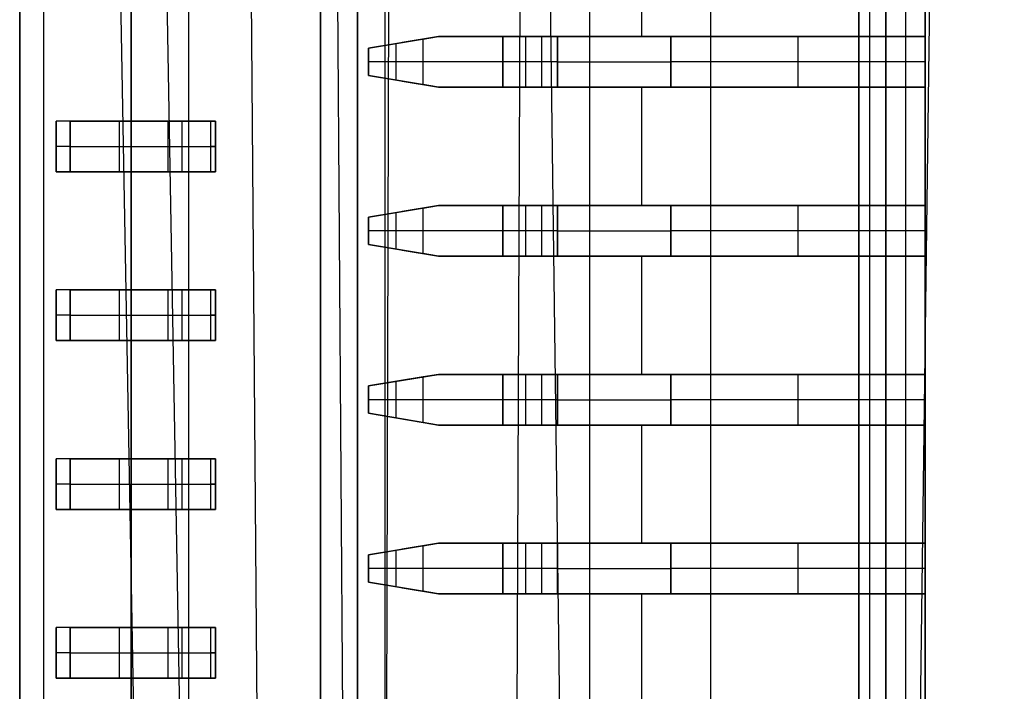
# Model space of a CAD drawing. Extents: x -64 to 57, y 4 to 161.
# Tile 257 of 342: x 7.84 to 10.76, y 135.23 to 137.22. Entities that reach past the tile are written whole.
import ezdxf

# ---------------------------------------------------------------- set-up
doc = ezdxf.new("R2010")
doc.units = 0
doc.layers.add('DEFAULT', color=7, linetype='CONTINUOUS')

msp = doc.modelspace()

# ---------------------------------------------------------------- linework, layer by layer
at = {"layer": 'DEFAULT', "color": 254}
for p, q in [((7.9693, 154.4068, 54.2017), (8.388, 131.0455, 54.1046)), ((8.5759, 131.0475, 45.715), (8.3945, 154.4089, 45.475)), ((8.8271, 131.0454, 54.3913), (8.6606, 154.4067, 54.6531)), ((8.9159, 131.0475, 45.4628), (8.9837, 154.409, 45.038)), ((9.5319, 128.0857, 50.1519), (9.1882, 154.4078, 50.1577)), ((9.394, 154.4065, 55.1319), (9.295, 131.0453, 54.6968)), ((8.2521, 131.0474, 45.9551), (7.841, 154.0867, 45.8907)), ((10.4141, 128.0856, 50.3942), (10.7553, 154.0856, 50.4012)), ((9.886, 150.7919, 37.6366), (9.886, 128.8919, 37.6366)), ((10.356, 150.7919, 41.6166), (10.356, 128.8919, 41.6166)), ((7.841, 150.4169, 41.6166), (7.841, 134.2669, 41.6166)), ((7.841, 150.4169, 41.6166), (7.841, 134.2669, 41.6166)), ((7.911, 150.3169, 39.9666), (7.911, 134.2669, 39.9666)), ((7.841, 129.6158, 41.4747), (7.841, 150.068, 41.4747)), ((7.841, 149.9661, 41.3329), (7.841, 133.7169, 41.3329)), ((7.841, 133.7169, 41.3329), (7.841, 149.9661, 41.3329)), ((8.341, 149.9169, 41.0997), (8.341, 134.266, 41.0997)), ((8.731, 134.2669, 39.9666), (8.731, 149.9169, 39.9666)), ((8.731, 149.9169, 39.9666), (8.731, 134.2669, 39.9666)), ((8.841, 149.9169, 40.8666), (8.841, 134.2669, 40.8666)), ((8.841, 134.2669, 40.8666), (8.841, 149.9169, 40.8666)), ((9.5278, 149.9169, 39.6766), (9.5278, 134.2669, 39.6766)), ((10.3246, 134.2669, 39.3866), (10.3246, 149.9169, 39.3866)), ((10.3246, 149.9169, 39.3866), (10.3246, 134.2669, 39.3866)), ((10.521, 149.9169, 40.1266), (10.521, 134.2669, 40.1266)), ((10.4046, 134.2669, 39.3866), (10.4046, 149.4569, 39.3866)), ((10.4046, 149.4569, 39.3866), (10.4046, 134.2669, 39.3866)), ((10.4628, 149.4569, 39.5466), (10.4628, 134.2669, 39.5466)), ((10.521, 134.2669, 39.7066), (10.521, 149.4569, 39.7066)), ((10.521, 149.4569, 39.7066), (10.521, 134.2669, 39.7066)), ((8.171, 130.5419, 37.6866), (8.171, 149.1419, 37.6866)), ((8.171, 149.1419, 37.6866), (8.171, 130.5419, 37.6866)), ((8.171, 130.5419, 37.6366), (8.171, 149.1419, 37.6366)), ((8.171, 130.5419, 37.6616), (8.171, 149.1419, 37.6616)), ((8.171, 149.1419, 37.6366), (8.171, 130.5419, 37.6366)), ((9.681, 137.5169, 40.8666), (9.681, 137.1669, 40.8666)), ((10.521, 137.5169, 40.8666), (10.521, 137.1669, 40.8666)), ((10.521, 137.1669, 40.8666), (10.521, 137.5169, 40.8666)), ((8.8737, 137.1324, 40.8666), (9.081, 137.1669, 40.8666)), ((8.8737, 137.1324, 40.8666), (9.081, 137.1669, 40.8666)), ((9.0352, 137.1593, 40.6612), (8.8737, 137.1324, 40.8666)), ((9.0352, 137.1593, 40.6612), (8.8737, 137.1324, 40.8666)), ((8.9544, 137.1458, 40.7639), (8.9544, 137.038, 40.7639)), ((9.081, 137.1669, 40.7405), (8.9728, 137.1489, 40.7405)), ((8.9774, 137.1496, 40.7347), (8.9774, 137.1496, 40.8666)), ((9.0352, 137.1593, 40.6612), (9.081, 137.1669, 40.6144)), ((9.081, 137.1669, 40.6144), (9.0352, 137.1593, 40.6612)), ((9.0352, 137.0246, 40.6612), (9.0352, 137.1593, 40.6612)), ((9.0352, 137.0246, 40.6612), (9.0352, 137.1593, 40.6612)), ((9.081, 137.1669, 40.8666), (9.081, 137.1669, 40.6144)), ((9.081, 137.1669, 40.8666), (9.081, 137.1669, 40.6144)), ((10.521, 137.1669, 40.8666), (9.081, 137.1669, 40.8666)), ((9.081, 137.1669, 40.7066), (9.4966, 137.1669, 40.7066)), ((9.081, 137.1669, 40.8666), (10.521, 137.1669, 40.8666)), ((9.271, 137.1669, 40.5466), (9.271, 137.0169, 40.5466)), ((9.271, 137.0169, 40.5466), (9.271, 137.1669, 40.5466)), ((9.271, 137.1669, 40.5466), (9.3379, 137.1669, 40.5723)), ((9.3379, 137.1669, 40.5723), (9.3379, 137.0169, 40.5723)), ((9.3379, 137.1669, 40.5723), (9.3379, 137.0169, 40.5723)), ((9.4333, 137.1669, 40.6581), (9.3379, 137.1669, 40.5723)), ((9.3379, 137.1669, 40.5723), (9.4333, 137.1669, 40.6581)), ((9.3856, 137.1669, 40.6152), (9.3856, 137.0169, 40.6152)), ((9.4333, 137.0169, 40.6581), (9.4333, 137.1669, 40.6581)), ((9.4333, 137.1669, 40.6581), (9.4333, 137.0169, 40.6581)), ((9.7679, 137.0169, 40.7866), (9.7679, 137.1669, 40.7866)), ((9.7679, 137.1669, 40.7866), (9.7679, 137.0169, 40.7866)), ((10.521, 137.1669, 40.7866), (9.7679, 137.1669, 40.7866)), ((9.7679, 137.1669, 40.7866), (10.521, 137.1669, 40.7866)), ((9.801, 137.1669, 40.7866), (9.801, 137.1669, 40.8666)), ((10.1445, 137.1669, 40.7866), (10.1445, 137.0169, 40.7866)), ((10.521, 137.1669, 40.7866), (10.521, 137.0169, 40.7866)), ((10.521, 137.1669, 40.8666), (10.521, 137.1669, 40.7866)), ((10.521, 137.0169, 40.7866), (10.521, 137.1669, 40.7866)), ((10.521, 137.1669, 40.7866), (10.521, 137.1669, 40.8666)), ((8.8737, 137.1324, 40.8666), (8.8737, 137.0515, 40.8666)), ((8.8737, 137.0515, 40.8666), (8.8737, 137.1324, 40.8666)), ((9.0352, 137.0919, 40.6612), (8.8737, 137.0919, 40.8666)), ((9.4333, 137.0919, 40.6581), (9.3379, 137.0919, 40.5723)), ((10.521, 137.0919, 40.7866), (9.7679, 137.0919, 40.7866)), ((9.081, 137.0169, 40.8666), (8.8737, 137.0515, 40.8666)), ((8.8737, 137.0515, 40.8666), (9.0352, 137.0246, 40.6612)), ((8.8737, 137.0515, 40.8666), (9.0352, 137.0246, 40.6612)), ((9.081, 137.0169, 40.8666), (8.8737, 137.0515, 40.8666)), ((8.9728, 137.035, 40.7405), (9.081, 137.0169, 40.7405)), ((8.9774, 137.0342, 40.7347), (8.9774, 137.0342, 40.8666)), ((9.081, 137.0169, 40.6144), (9.0352, 137.0246, 40.6612)), ((9.0352, 137.0246, 40.6612), (9.081, 137.0169, 40.6144)), ((10.521, 137.0169, 40.8666), (9.081, 137.0169, 40.8666)), ((9.081, 137.0169, 40.8666), (9.081, 137.0169, 40.6144)), ((9.081, 137.0169, 40.7066), (9.4966, 137.0169, 40.7066)), ((9.081, 137.0169, 40.6144), (9.081, 137.0169, 40.8666)), ((10.521, 137.0169, 40.8666), (9.081, 137.0169, 40.8666)), ((9.271, 137.0169, 40.5466), (9.3379, 137.0169, 40.5723)), ((9.3379, 137.0169, 40.5723), (9.4333, 137.0169, 40.6581)), ((9.3379, 137.0169, 40.5723), (9.4333, 137.0169, 40.6581)), ((9.681, 137.0169, 40.8666), (9.681, 136.6669, 40.8666)), ((9.7679, 137.0169, 40.7866), (10.521, 137.0169, 40.7866)), ((9.7679, 137.0169, 40.7866), (10.521, 137.0169, 40.7866)), ((9.801, 137.0169, 40.7866), (9.801, 137.0169, 40.8666)), ((10.521, 137.0169, 40.8666), (10.521, 136.6669, 40.8666)), ((10.521, 137.0169, 40.7866), (10.521, 137.0169, 40.8666)), ((10.521, 137.0169, 40.7866), (10.521, 137.0169, 40.8666)), ((10.521, 136.6669, 40.8666), (10.521, 137.0169, 40.8666)), ((8.407, 136.9169, 39.9666), (7.9493, 136.9169, 39.9666)), ((7.9493, 136.7669, 39.9666), (7.9493, 136.9169, 39.9666)), ((7.9493, 136.9169, 39.9666), (7.9493, 136.7669, 39.9666)), ((8.407, 136.9169, 39.9666), (7.9493, 136.9169, 39.9666)), ((7.9908, 136.9169, 39.9756), (8.2795, 136.9169, 40.1075)), ((7.9908, 136.7669, 39.9756), (7.9908, 136.9169, 39.9756)), ((7.9908, 136.9169, 39.9756), (8.2795, 136.9169, 40.1075)), ((7.9908, 136.9169, 39.9756), (7.9908, 136.7669, 39.9756)), ((8.1351, 136.9169, 40.0416), (8.1351, 136.7669, 40.0416)), ((8.4158, 136.9169, 40.0484), (8.1501, 136.9169, 40.0484)), ((8.1851, 136.9169, 39.9666), (8.1851, 136.9169, 40.0644)), ((8.2795, 136.9169, 40.1075), (8.2795, 136.7669, 40.1075)), ((8.2795, 136.9169, 40.1075), (8.2795, 136.7669, 40.1075)), ((8.2795, 136.9169, 40.1075), (8.421, 136.9169, 40.0166)), ((8.321, 136.9169, 40.1166), (8.321, 136.7669, 40.1166)), ((8.407, 136.7669, 39.9666), (8.407, 136.9169, 39.9666)), ((8.407, 136.7669, 39.9666), (8.407, 136.9169, 39.9666)), ((8.421, 136.7669, 40.0166), (8.421, 136.9169, 40.0166)), ((8.421, 136.9169, 40.0119), (8.421, 136.7669, 40.0119)), ((8.421, 136.9169, 40.0166), (8.421, 136.9169, 40.0119)), ((8.421, 136.7669, 40.0166), (8.421, 136.9169, 40.0166)), ((8.421, 136.9169, 40.0142), (8.421, 136.7669, 40.0142)), ((8.421, 136.9169, 40.0119), (8.421, 136.7669, 40.0119)), ((8.421, 136.9169, 40.0166), (8.421, 136.9169, 40.0119)), ((7.9908, 136.8419, 39.9756), (8.2795, 136.8419, 40.1075)), ((8.421, 136.8419, 40.0166), (8.421, 136.8419, 40.0119)), ((8.407, 136.7669, 39.9666), (7.9493, 136.7669, 39.9666)), ((7.9493, 136.7669, 39.9666), (8.407, 136.7669, 39.9666)), ((8.2795, 136.7669, 40.1075), (7.9908, 136.7669, 39.9756)), ((7.9908, 136.7669, 39.9756), (8.2795, 136.7669, 40.1075)), ((8.4158, 136.7669, 40.0484), (8.1501, 136.7669, 40.0484)), ((8.1851, 136.7669, 39.9666), (8.1851, 136.7669, 40.0644)), ((8.2795, 136.7669, 40.1075), (8.421, 136.7669, 40.0166)), ((8.421, 136.7669, 40.0119), (8.421, 136.7669, 40.0166)), ((8.421, 136.7669, 40.0166), (8.421, 136.7669, 40.0119)), ((8.8737, 136.6324, 40.8666), (9.081, 136.6669, 40.8666)), ((8.8737, 136.6324, 40.8666), (9.081, 136.6669, 40.8666)), ((9.0352, 136.6593, 40.6612), (8.8737, 136.6324, 40.8666)), ((9.0352, 136.6593, 40.6612), (8.8737, 136.6324, 40.8666)), ((9.081, 136.6669, 40.7405), (8.9728, 136.6489, 40.7405)), ((8.9774, 136.6496, 40.7347), (8.9774, 136.6496, 40.8666)), ((9.0352, 136.6593, 40.6612), (9.081, 136.6669, 40.6144)), ((9.081, 136.6669, 40.6144), (9.0352, 136.6593, 40.6612)), ((9.0352, 136.5246, 40.6612), (9.0352, 136.6593, 40.6612)), ((9.0352, 136.5246, 40.6612), (9.0352, 136.6593, 40.6612)), ((9.081, 136.6669, 40.8666), (9.081, 136.6669, 40.6144)), ((9.081, 136.6669, 40.8666), (9.081, 136.6669, 40.6144)), ((10.521, 136.6669, 40.8666), (9.081, 136.6669, 40.8666)), ((9.081, 136.6669, 40.7066), (9.4966, 136.6669, 40.7066)), ((9.081, 136.6669, 40.8666), (10.521, 136.6669, 40.8666)), ((9.271, 136.6669, 40.5466), (9.271, 136.5169, 40.5466)), ((9.271, 136.5169, 40.5466), (9.271, 136.6669, 40.5466)), ((9.3379, 136.6669, 40.5723), (9.3379, 136.5169, 40.5723)), ((9.3379, 136.6669, 40.5723), (9.3379, 136.5169, 40.5723)), ((9.4333, 136.6669, 40.6581), (9.3379, 136.6669, 40.5723)), ((9.3379, 136.6669, 40.5723), (9.4333, 136.6669, 40.6581)), ((9.3856, 136.6669, 40.6152), (9.3856, 136.5169, 40.6152)), ((9.4333, 136.5169, 40.6581), (9.4333, 136.6669, 40.6581)), ((9.4333, 136.6669, 40.6581), (9.4333, 136.5169, 40.6581)), ((9.7679, 136.5169, 40.7866), (9.7679, 136.6669, 40.7866)), ((9.7679, 136.6669, 40.7866), (9.7679, 136.5169, 40.7866)), ((10.521, 136.6669, 40.7866), (9.7679, 136.6669, 40.7866)), ((9.7679, 136.6669, 40.7866), (10.521, 136.6669, 40.7866)), ((9.801, 136.6669, 40.7866), (9.801, 136.6669, 40.8666)), ((10.1445, 136.6669, 40.7866), (10.1445, 136.5169, 40.7866)), ((10.521, 136.6669, 40.7866), (10.521, 136.5169, 40.7866)), ((10.521, 136.6669, 40.8666), (10.521, 136.6669, 40.7866)), ((10.521, 136.5169, 40.7866), (10.521, 136.6669, 40.7866)), ((10.521, 136.6669, 40.7866), (10.521, 136.6669, 40.8666)), ((8.8737, 136.6324, 40.8666), (8.8737, 136.5515, 40.8666)), ((8.8737, 136.5515, 40.8666), (8.8737, 136.6324, 40.8666)), ((8.9544, 136.6458, 40.7639), (8.9544, 136.538, 40.7639)), ((9.0352, 136.5919, 40.6612), (8.8737, 136.5919, 40.8666)), ((9.4333, 136.5919, 40.6581), (9.3379, 136.5919, 40.5723)), ((10.521, 136.5919, 40.7866), (9.7679, 136.5919, 40.7866)), ((9.081, 136.5169, 40.8666), (8.8737, 136.5515, 40.8666)), ((8.8737, 136.5515, 40.8666), (9.0352, 136.5246, 40.6612)), ((8.8737, 136.5515, 40.8666), (9.0352, 136.5246, 40.6612)), ((9.081, 136.5169, 40.8666), (8.8737, 136.5515, 40.8666)), ((8.9728, 136.535, 40.7405), (9.081, 136.5169, 40.7405)), ((8.9774, 136.5342, 40.7347), (8.9774, 136.5342, 40.8666)), ((9.081, 136.5169, 40.6144), (9.0352, 136.5246, 40.6612)), ((9.0352, 136.5246, 40.6612), (9.081, 136.5169, 40.6144)), ((10.521, 136.5169, 40.8666), (9.081, 136.5169, 40.8666)), ((9.081, 136.5169, 40.8666), (9.081, 136.5169, 40.6144)), ((9.081, 136.5169, 40.7066), (9.4966, 136.5169, 40.7066)), ((9.081, 136.5169, 40.6144), (9.081, 136.5169, 40.8666)), ((10.521, 136.5169, 40.8666), (9.081, 136.5169, 40.8666)), ((9.3379, 136.5169, 40.5723), (9.4333, 136.5169, 40.6581)), ((9.3379, 136.5169, 40.5723), (9.4333, 136.5169, 40.6581)), ((9.681, 136.5169, 40.8666), (9.681, 136.1669, 40.8666)), ((9.7679, 136.5169, 40.7866), (10.521, 136.5169, 40.7866)), ((9.7679, 136.5169, 40.7866), (10.521, 136.5169, 40.7866)), ((9.801, 136.5169, 40.7866), (9.801, 136.5169, 40.8666)), ((10.521, 136.5169, 40.8666), (10.521, 136.1669, 40.8666)), ((10.521, 136.5169, 40.7866), (10.521, 136.5169, 40.8666)), ((10.521, 136.5169, 40.7866), (10.521, 136.5169, 40.8666)), ((10.521, 136.1669, 40.8666), (10.521, 136.5169, 40.8666)), ((8.407, 136.4169, 39.9666), (7.9493, 136.4169, 39.9666)), ((7.9493, 136.2669, 39.9666), (7.9493, 136.4169, 39.9666)), ((7.9493, 136.4169, 39.9666), (7.9493, 136.2669, 39.9666)), ((8.407, 136.4169, 39.9666), (7.9493, 136.4169, 39.9666)), ((7.9908, 136.4169, 39.9756), (8.2795, 136.4169, 40.1075)), ((7.9908, 136.2669, 39.9756), (7.9908, 136.4169, 39.9756)), ((7.9908, 136.4169, 39.9756), (8.2795, 136.4169, 40.1075)), ((7.9908, 136.4169, 39.9756), (7.9908, 136.2669, 39.9756)), ((8.1351, 136.4169, 40.0416), (8.1351, 136.2669, 40.0416)), ((8.4158, 136.4169, 40.0484), (8.1501, 136.4169, 40.0484)), ((8.1851, 136.4169, 39.9666), (8.1851, 136.4169, 40.0644)), ((8.2795, 136.4169, 40.1075), (8.2795, 136.2669, 40.1075)), ((8.2795, 136.4169, 40.1075), (8.2795, 136.2669, 40.1075)), ((8.2795, 136.4169, 40.1075), (8.421, 136.4169, 40.0166)), ((8.321, 136.4169, 40.1166), (8.321, 136.2669, 40.1166)), ((8.407, 136.2669, 39.9666), (8.407, 136.4169, 39.9666)), ((8.407, 136.2669, 39.9666), (8.407, 136.4169, 39.9666)), ((8.421, 136.2669, 40.0166), (8.421, 136.4169, 40.0166)), ((8.421, 136.4169, 40.0119), (8.421, 136.2669, 40.0119)), ((8.421, 136.4169, 40.0166), (8.421, 136.4169, 40.0119)), ((8.421, 136.2669, 40.0166), (8.421, 136.4169, 40.0166)), ((8.421, 136.4169, 40.0142), (8.421, 136.2669, 40.0142)), ((8.421, 136.4169, 40.0119), (8.421, 136.2669, 40.0119)), ((8.421, 136.4169, 40.0166), (8.421, 136.4169, 40.0119)), ((7.9908, 136.3419, 39.9756), (8.2795, 136.3419, 40.1075)), ((8.421, 136.3419, 40.0166), (8.421, 136.3419, 40.0119)), ((8.407, 136.2669, 39.9666), (7.9493, 136.2669, 39.9666)), ((7.9493, 136.2669, 39.9666), (8.407, 136.2669, 39.9666)), ((8.2795, 136.2669, 40.1075), (7.9908, 136.2669, 39.9756)), ((7.9908, 136.2669, 39.9756), (8.2795, 136.2669, 40.1075)), ((8.4158, 136.2669, 40.0484), (8.1501, 136.2669, 40.0484)), ((8.1851, 136.2669, 39.9666), (8.1851, 136.2669, 40.0644)), ((8.2795, 136.2669, 40.1075), (8.421, 136.2669, 40.0166)), ((8.421, 136.2669, 40.0119), (8.421, 136.2669, 40.0166)), ((8.421, 136.2669, 40.0166), (8.421, 136.2669, 40.0119)), ((8.8737, 136.1324, 40.8666), (9.081, 136.1669, 40.8666)), ((8.8737, 136.1324, 40.8666), (9.081, 136.1669, 40.8666)), ((9.0352, 136.1593, 40.6612), (8.8737, 136.1324, 40.8666)), ((9.0352, 136.1593, 40.6612), (8.8737, 136.1324, 40.8666)), ((9.081, 136.1669, 40.7405), (8.9728, 136.1489, 40.7405)), ((9.0352, 136.1593, 40.6612), (9.081, 136.1669, 40.6144)), ((9.081, 136.1669, 40.6144), (9.0352, 136.1593, 40.6612)), ((9.0352, 136.0246, 40.6612), (9.0352, 136.1593, 40.6612)), ((9.0352, 136.0246, 40.6612), (9.0352, 136.1593, 40.6612)), ((9.081, 136.1669, 40.8666), (9.081, 136.1669, 40.6144)), ((9.081, 136.1669, 40.8666), (9.081, 136.1669, 40.6144)), ((10.521, 136.1669, 40.8666), (9.081, 136.1669, 40.8666)), ((9.081, 136.1669, 40.7066), (9.4966, 136.1669, 40.7066)), ((9.081, 136.1669, 40.8666), (10.521, 136.1669, 40.8666)), ((9.271, 136.1669, 40.5466), (9.271, 136.0169, 40.5466)), ((9.271, 136.0169, 40.5466), (9.271, 136.1669, 40.5466)), ((9.3379, 136.1669, 40.5723), (9.3379, 136.0169, 40.5723)), ((9.3379, 136.1669, 40.5723), (9.3379, 136.0169, 40.5723)), ((9.4333, 136.1669, 40.6581), (9.3379, 136.1669, 40.5723)), ((9.3379, 136.1669, 40.5723), (9.4333, 136.1669, 40.6581)), ((9.3856, 136.1669, 40.6152), (9.3856, 136.0169, 40.6152)), ((9.4333, 136.0169, 40.6581), (9.4333, 136.1669, 40.6581)), ((9.4333, 136.1669, 40.6581), (9.4333, 136.0169, 40.6581)), ((9.7679, 136.0169, 40.7866), (9.7679, 136.1669, 40.7866)), ((9.7679, 136.1669, 40.7866), (9.7679, 136.0169, 40.7866)), ((10.521, 136.1669, 40.7866), (9.7679, 136.1669, 40.7866)), ((9.7679, 136.1669, 40.7866), (10.521, 136.1669, 40.7866)), ((9.801, 136.1669, 40.7866), (9.801, 136.1669, 40.8666)), ((10.1445, 136.1669, 40.7866), (10.1445, 136.0169, 40.7866)), ((10.521, 136.1669, 40.7866), (10.521, 136.0169, 40.7866)), ((10.521, 136.1669, 40.8666), (10.521, 136.1669, 40.7866)), ((10.521, 136.0169, 40.7866), (10.521, 136.1669, 40.7866)), ((10.521, 136.1669, 40.7866), (10.521, 136.1669, 40.8666)), ((8.8737, 136.1324, 40.8666), (8.8737, 136.0515, 40.8666)), ((8.8737, 136.0515, 40.8666), (8.8737, 136.1324, 40.8666)), ((8.9544, 136.1458, 40.7639), (8.9544, 136.038, 40.7639)), ((8.9774, 136.1496, 40.7347), (8.9774, 136.1496, 40.8666)), ((9.0352, 136.0919, 40.6612), (8.8737, 136.0919, 40.8666)), ((9.4333, 136.0919, 40.6581), (9.3379, 136.0919, 40.5723)), ((10.521, 136.0919, 40.7866), (9.7679, 136.0919, 40.7866)), ((9.081, 136.0169, 40.8666), (8.8737, 136.0515, 40.8666)), ((8.8737, 136.0515, 40.8666), (9.0352, 136.0246, 40.6612)), ((8.8737, 136.0515, 40.8666), (9.0352, 136.0246, 40.6612)), ((9.081, 136.0169, 40.8666), (8.8737, 136.0515, 40.8666)), ((8.9728, 136.035, 40.7405), (9.081, 136.0169, 40.7405)), ((8.9774, 136.0342, 40.7347), (8.9774, 136.0342, 40.8666)), ((9.081, 136.0169, 40.6144), (9.0352, 136.0246, 40.6612)), ((9.0352, 136.0246, 40.6612), (9.081, 136.0169, 40.6144)), ((10.521, 136.0169, 40.8666), (9.081, 136.0169, 40.8666)), ((9.081, 136.0169, 40.8666), (9.081, 136.0169, 40.6144)), ((9.081, 136.0169, 40.7066), (9.4966, 136.0169, 40.7066)), ((9.081, 136.0169, 40.6144), (9.081, 136.0169, 40.8666)), ((10.521, 136.0169, 40.8666), (9.081, 136.0169, 40.8666)), ((9.3379, 136.0169, 40.5723), (9.4333, 136.0169, 40.6581)), ((9.3379, 136.0169, 40.5723), (9.4333, 136.0169, 40.6581)), ((9.681, 136.0169, 40.8666), (9.681, 135.6669, 40.8666)), ((9.7679, 136.0169, 40.7866), (10.521, 136.0169, 40.7866)), ((9.7679, 136.0169, 40.7866), (10.521, 136.0169, 40.7866)), ((9.801, 136.0169, 40.7866), (9.801, 136.0169, 40.8666)), ((10.521, 136.0169, 40.8666), (10.521, 135.6669, 40.8666)), ((10.521, 136.0169, 40.7866), (10.521, 136.0169, 40.8666)), ((10.521, 136.0169, 40.7866), (10.521, 136.0169, 40.8666)), ((10.521, 135.6669, 40.8666), (10.521, 136.0169, 40.8666)), ((8.407, 135.9169, 39.9666), (7.9493, 135.9169, 39.9666)), ((7.9493, 135.7669, 39.9666), (7.9493, 135.9169, 39.9666)), ((7.9493, 135.9169, 39.9666), (7.9493, 135.7669, 39.9666)), ((8.407, 135.9169, 39.9666), (7.9493, 135.9169, 39.9666)), ((7.9908, 135.9169, 39.9756), (8.2795, 135.9169, 40.1075)), ((7.9908, 135.7669, 39.9756), (7.9908, 135.9169, 39.9756)), ((7.9908, 135.9169, 39.9756), (8.2795, 135.9169, 40.1075)), ((7.9908, 135.9169, 39.9756), (7.9908, 135.7669, 39.9756)), ((8.1351, 135.9169, 40.0416), (8.1351, 135.7669, 40.0416)), ((8.4158, 135.9169, 40.0484), (8.1501, 135.9169, 40.0484)), ((8.1851, 135.9169, 39.9666), (8.1851, 135.9169, 40.0644)), ((8.2795, 135.9169, 40.1075), (8.2795, 135.7669, 40.1075)), ((8.2795, 135.9169, 40.1075), (8.2795, 135.7669, 40.1075)), ((8.2795, 135.9169, 40.1075), (8.421, 135.9169, 40.0166)), ((8.321, 135.9169, 40.1166), (8.321, 135.7669, 40.1166)), ((8.407, 135.7669, 39.9666), (8.407, 135.9169, 39.9666)), ((8.407, 135.7669, 39.9666), (8.407, 135.9169, 39.9666)), ((8.421, 135.7669, 40.0166), (8.421, 135.9169, 40.0166)), ((8.421, 135.9169, 40.0119), (8.421, 135.7669, 40.0119)), ((8.421, 135.9169, 40.0166), (8.421, 135.9169, 40.0119)), ((8.421, 135.7669, 40.0166), (8.421, 135.9169, 40.0166)), ((8.421, 135.9169, 40.0142), (8.421, 135.7669, 40.0142)), ((8.421, 135.9169, 40.0119), (8.421, 135.7669, 40.0119)), ((8.421, 135.9169, 40.0166), (8.421, 135.9169, 40.0119)), ((7.9908, 135.8419, 39.9756), (8.2795, 135.8419, 40.1075)), ((8.421, 135.8419, 40.0166), (8.421, 135.8419, 40.0119)), ((8.407, 135.7669, 39.9666), (7.9493, 135.7669, 39.9666)), ((7.9493, 135.7669, 39.9666), (8.407, 135.7669, 39.9666)), ((8.2795, 135.7669, 40.1075), (7.9908, 135.7669, 39.9756)), ((7.9908, 135.7669, 39.9756), (8.2795, 135.7669, 40.1075)), ((8.4158, 135.7669, 40.0484), (8.1501, 135.7669, 40.0484)), ((8.1851, 135.7669, 39.9666), (8.1851, 135.7669, 40.0644)), ((8.421, 135.7669, 40.0119), (8.421, 135.7669, 40.0166)), ((8.421, 135.7669, 40.0166), (8.421, 135.7669, 40.0119)), ((8.8737, 135.6324, 40.8666), (9.081, 135.6669, 40.8666)), ((8.8737, 135.6324, 40.8666), (9.081, 135.6669, 40.8666)), ((9.0352, 135.6593, 40.6612), (8.8737, 135.6324, 40.8666)), ((9.0352, 135.6593, 40.6612), (8.8737, 135.6324, 40.8666)), ((9.081, 135.6669, 40.7405), (8.9728, 135.6489, 40.7405)), ((9.0352, 135.6593, 40.6612), (9.081, 135.6669, 40.6144)), ((9.081, 135.6669, 40.6144), (9.0352, 135.6593, 40.6612)), ((9.0352, 135.5246, 40.6612), (9.0352, 135.6593, 40.6612)), ((9.0352, 135.5246, 40.6612), (9.0352, 135.6593, 40.6612)), ((9.081, 135.6669, 40.8666), (9.081, 135.6669, 40.6144)), ((9.081, 135.6669, 40.8666), (9.081, 135.6669, 40.6144)), ((10.521, 135.6669, 40.8666), (9.081, 135.6669, 40.8666)), ((9.081, 135.6669, 40.7066), (9.4966, 135.6669, 40.7066)), ((9.081, 135.6669, 40.8666), (10.521, 135.6669, 40.8666)), ((9.271, 135.6669, 40.5466), (9.271, 135.5169, 40.5466)), ((9.271, 135.5169, 40.5466), (9.271, 135.6669, 40.5466)), ((9.3379, 135.6669, 40.5723), (9.3379, 135.5169, 40.5723)), ((9.3379, 135.6669, 40.5723), (9.3379, 135.5169, 40.5723)), ((9.4333, 135.6669, 40.6581), (9.3379, 135.6669, 40.5723)), ((9.3379, 135.6669, 40.5723), (9.4333, 135.6669, 40.6581)), ((9.3856, 135.6669, 40.6152), (9.3856, 135.5169, 40.6152)), ((9.4333, 135.5169, 40.6581), (9.4333, 135.6669, 40.6581)), ((9.4333, 135.6669, 40.6581), (9.4333, 135.5169, 40.6581)), ((9.7679, 135.5169, 40.7866), (9.7679, 135.6669, 40.7866)), ((9.7679, 135.6669, 40.7866), (9.7679, 135.5169, 40.7866)), ((10.521, 135.6669, 40.7866), (9.7679, 135.6669, 40.7866)), ((9.7679, 135.6669, 40.7866), (10.521, 135.6669, 40.7866)), ((9.801, 135.6669, 40.7866), (9.801, 135.6669, 40.8666)), ((10.1445, 135.6669, 40.7866), (10.1445, 135.5169, 40.7866)), ((10.521, 135.6669, 40.7866), (10.521, 135.5169, 40.7866)), ((10.521, 135.6669, 40.8666), (10.521, 135.6669, 40.7866)), ((10.521, 135.5169, 40.7866), (10.521, 135.6669, 40.7866)), ((10.521, 135.6669, 40.7866), (10.521, 135.6669, 40.8666)), ((8.8737, 135.6324, 40.8666), (8.8737, 135.5515, 40.8666)), ((8.8737, 135.5515, 40.8666), (8.8737, 135.6324, 40.8666)), ((8.9544, 135.6458, 40.7639), (8.9544, 135.538, 40.7639)), ((8.9774, 135.6496, 40.7347), (8.9774, 135.6496, 40.8666)), ((9.0352, 135.5919, 40.6612), (8.8737, 135.5919, 40.8666)), ((9.4333, 135.5919, 40.6581), (9.3379, 135.5919, 40.5723)), ((10.521, 135.5919, 40.7866), (9.7679, 135.5919, 40.7866)), ((9.081, 135.5169, 40.8666), (8.8737, 135.5515, 40.8666)), ((8.8737, 135.5515, 40.8666), (9.0352, 135.5246, 40.6612)), ((8.8737, 135.5515, 40.8666), (9.0352, 135.5246, 40.6612)), ((9.081, 135.5169, 40.8666), (8.8737, 135.5515, 40.8666)), ((8.9728, 135.535, 40.7405), (9.081, 135.5169, 40.7405)), ((8.9774, 135.5342, 40.7347), (8.9774, 135.5342, 40.8666)), ((9.081, 135.5169, 40.6144), (9.0352, 135.5246, 40.6612)), ((9.0352, 135.5246, 40.6612), (9.081, 135.5169, 40.6144)), ((10.521, 135.5169, 40.8666), (9.081, 135.5169, 40.8666)), ((9.081, 135.5169, 40.8666), (9.081, 135.5169, 40.6144)), ((9.081, 135.5169, 40.7066), (9.4966, 135.5169, 40.7066)), ((9.081, 135.5169, 40.6144), (9.081, 135.5169, 40.8666)), ((10.521, 135.5169, 40.8666), (9.081, 135.5169, 40.8666)), ((9.3379, 135.5169, 40.5723), (9.4333, 135.5169, 40.6581)), ((9.3379, 135.5169, 40.5723), (9.4333, 135.5169, 40.6581)), ((9.681, 135.5169, 40.8666), (9.681, 135.1669, 40.8666)), ((9.7679, 135.5169, 40.7866), (10.521, 135.5169, 40.7866)), ((9.7679, 135.5169, 40.7866), (10.521, 135.5169, 40.7866)), ((9.801, 135.5169, 40.7866), (9.801, 135.5169, 40.8666)), ((10.521, 135.5169, 40.8666), (10.521, 135.1669, 40.8666)), ((10.521, 135.5169, 40.7866), (10.521, 135.5169, 40.8666)), ((10.521, 135.5169, 40.7866), (10.521, 135.5169, 40.8666)), ((10.521, 135.1669, 40.8666), (10.521, 135.5169, 40.8666)), ((8.407, 135.4169, 39.9666), (7.9493, 135.4169, 39.9666)), ((7.9493, 135.2669, 39.9666), (7.9493, 135.4169, 39.9666)), ((7.9493, 135.4169, 39.9666), (7.9493, 135.2669, 39.9666)), ((8.407, 135.4169, 39.9666), (7.9493, 135.4169, 39.9666)), ((7.9908, 135.4169, 39.9756), (8.2795, 135.4169, 40.1075)), ((7.9908, 135.2669, 39.9756), (7.9908, 135.4169, 39.9756)), ((7.9908, 135.4169, 39.9756), (8.2795, 135.4169, 40.1075)), ((7.9908, 135.4169, 39.9756), (7.9908, 135.2669, 39.9756)), ((8.1351, 135.4169, 40.0416), (8.1351, 135.2669, 40.0416)), ((8.4158, 135.4169, 40.0484), (8.1501, 135.4169, 40.0484)), ((8.1851, 135.4169, 39.9666), (8.1851, 135.4169, 40.0644)), ((8.2795, 135.4169, 40.1075), (8.2795, 135.2669, 40.1075)), ((8.2795, 135.4169, 40.1075), (8.2795, 135.2669, 40.1075)), ((8.321, 135.4169, 40.1166), (8.321, 135.2669, 40.1166)), ((8.407, 135.2669, 39.9666), (8.407, 135.4169, 39.9666)), ((8.407, 135.2669, 39.9666), (8.407, 135.4169, 39.9666)), ((8.421, 135.2669, 40.0166), (8.421, 135.4169, 40.0166)), ((8.421, 135.4169, 40.0119), (8.421, 135.2669, 40.0119)), ((8.421, 135.4169, 40.0166), (8.421, 135.4169, 40.0119)), ((8.421, 135.2669, 40.0166), (8.421, 135.4169, 40.0166)), ((8.421, 135.4169, 40.0142), (8.421, 135.2669, 40.0142)), ((8.421, 135.4169, 40.0119), (8.421, 135.2669, 40.0119)), ((8.421, 135.4169, 40.0166), (8.421, 135.4169, 40.0119)), ((7.9908, 135.3419, 39.9756), (8.2795, 135.3419, 40.1075)), ((8.421, 135.3419, 40.0166), (8.421, 135.3419, 40.0119)), ((8.407, 135.2669, 39.9666), (7.9493, 135.2669, 39.9666)), ((7.9493, 135.2669, 39.9666), (8.407, 135.2669, 39.9666)), ((8.2795, 135.2669, 40.1075), (7.9908, 135.2669, 39.9756)), ((7.9908, 135.2669, 39.9756), (8.2795, 135.2669, 40.1075)), ((8.4158, 135.2669, 40.0484), (8.1501, 135.2669, 40.0484)), ((8.1851, 135.2669, 39.9666), (8.1851, 135.2669, 40.0644)), ((8.421, 135.2669, 40.0119), (8.421, 135.2669, 40.0166)), ((8.421, 135.2669, 40.0166), (8.421, 135.2669, 40.0119))]:
    msp.add_line(p, q, dxfattribs=at)
at = {"layer": 'DEFAULT', "color": 91}
msp.add_line((8.9221, 128.2942, 50.2645), (8.9229, 152.2942, 50.2703), dxfattribs=at)
at = {"layer": 'DEFAULT', "color": 254, "extrusion": (-1.19249e-08, 1, 0)}
for centre, radius, start, end in [((-9.271, 40.8466, 137.1669), 0.3, 270, 309.2965), ((-9.271, 40.8466, 137.0919), 0.3, 270, 321.8291), ((-9.271, 40.6466, 137.0919), 0.1, 228, 270), ((-9.7679, 40.2866, 137.0919), 0.5, 48, 90), ((-7.9493, 40.0666, 136.8419), 0.1, 245.44, 270), ((-8.321, 40.0166, 136.8419), 0.1, 65.44, 180), ((-8.341, 40.0119, 136.8419), 0.08, 180, 214.485), ((-9.271, 40.8466, 136.6669), 0.3, 270, 309.2965), ((-9.271, 40.8466, 136.5919), 0.3, 270, 321.8291), ((-9.271, 40.6466, 136.5919), 0.1, 228, 270), ((-9.7679, 40.2866, 136.5919), 0.5, 48, 90), ((-7.9493, 40.0666, 136.3419), 0.1, 245.44, 270), ((-8.321, 40.0166, 136.3419), 0.1, 65.44, 180), ((-8.341, 40.0119, 136.3419), 0.08, 180, 214.485), ((-9.271, 40.8466, 136.1669), 0.3, 270, 309.2965), ((-9.271, 40.8466, 136.0919), 0.3, 270, 321.8291), ((-9.271, 40.6466, 136.0919), 0.1, 228, 270), ((-9.7679, 40.2866, 136.0919), 0.5, 48, 90), ((-7.9493, 40.0666, 135.8419), 0.1, 245.44, 270), ((-8.321, 40.0166, 135.8419), 0.1, 65.44, 180), ((-8.341, 40.0119, 135.8419), 0.08, 180, 214.485), ((-9.271, 40.8466, 135.6669), 0.3, 270, 309.2965), ((-9.271, 40.8466, 135.5919), 0.3, 270, 321.8291), ((-9.271, 40.6466, 135.5919), 0.1, 228, 270), ((-9.7679, 40.2866, 135.5919), 0.5, 48, 90), ((-7.9493, 40.0666, 135.3419), 0.1, 245.44, 270), ((-8.321, 40.0166, 135.3419), 0.1, 65.44, 180), ((-8.341, 40.0119, 135.3419), 0.08, 180, 214.485)]:
    msp.add_arc(centre, radius, start, end, dxfattribs=at)
at = {"layer": 'DEFAULT', "color": 254, "extrusion": (-1.19241e-08, 1, 1.97112e-12)}
msp.add_arc((-9.271, 40.8466, 137.1669), 0.3, 270, 309.2965, dxfattribs=at)
at = {"layer": 'DEFAULT', "color": 254, "extrusion": (-1.19249e-08, 1, -9.86076e-32)}
for centre, radius, start, end in [((-9.271, 40.6466, 137.1669), 0.1, 228, 270), ((-9.7679, 40.2866, 137.1669), 0.5, 48, 90), ((-9.271, 40.6466, 137.0169), 0.1, 228, 270), ((-9.7679, 40.2866, 137.0169), 0.5, 48, 90), ((-7.9493, 40.0666, 136.9169), 0.1, 245.44, 270), ((-8.321, 40.0166, 136.9169), 0.1, 65.44, 180), ((-8.341, 40.0119, 136.9169), 0.08, 180, 214.485), ((-8.341, 40.0119, 136.7669), 0.08, 180, 214.485), ((-9.271, 40.6466, 136.6669), 0.1, 228, 270), ((-9.7679, 40.2866, 136.6669), 0.5, 48, 90), ((-9.271, 40.6466, 136.5169), 0.1, 228, 270), ((-9.7679, 40.2866, 136.5169), 0.5, 48, 90), ((-8.321, 40.0166, 136.4169), 0.1, 65.44, 180), ((-8.341, 40.0119, 136.4169), 0.08, 180, 214.485), ((-9.271, 40.6466, 136.1669), 0.1, 228, 270), ((-9.7679, 40.2866, 136.1669), 0.5, 48, 90), ((-9.271, 40.6466, 136.0169), 0.1, 228, 270), ((-9.7679, 40.2866, 136.0169), 0.5, 48, 90), ((-7.9493, 40.0666, 135.9169), 0.1, 245.44, 270), ((-8.321, 40.0166, 135.9169), 0.1, 65.44, 180), ((-8.341, 40.0119, 135.9169), 0.08, 180, 214.485), ((-9.271, 40.6466, 135.6669), 0.1, 228, 270), ((-9.7679, 40.2866, 135.6669), 0.5, 48, 90), ((-9.271, 40.6466, 135.5169), 0.1, 228, 270), ((-9.7679, 40.2866, 135.5169), 0.5, 48, 90), ((-7.9493, 40.0666, 135.4169), 0.1, 245.44, 270), ((-8.321, 40.0166, 135.4169), 0.1, 65.44, 180), ((-8.341, 40.0119, 135.4169), 0.08, 180, 214.485), ((-8.341, 40.0119, 135.2669), 0.08, 180, 214.485)]:
    msp.add_arc(centre, radius, start, end, dxfattribs=at)
at = {"layer": 'DEFAULT', "color": 254, "extrusion": (-1.19249e-08, 1, 6.49185e-14)}
for centre in [(-9.7679, 40.2866, 137.1669), (-9.7679, 40.2866, 137.0169), (-9.7679, 40.2866, 136.6669), (-9.7679, 40.2866, 136.5169), (-9.7679, 40.2866, 136.1669), (-9.7679, 40.2866, 136.0169), (-9.7679, 40.2866, 135.6669)]:
    msp.add_arc(centre, 0.5, 48, 90, dxfattribs=at)
at = {"layer": 'DEFAULT', "color": 254, "extrusion": (-1.19249e-08, 1, -3.67114e-13)}
for centre in [(-9.271, 40.8466, 137.0169), (-9.271, 40.8466, 136.5169), (-9.271, 40.8466, 136.0169)]:
    msp.add_arc(centre, 0.3, 270, 309.2965, dxfattribs=at)
at = {"layer": 'DEFAULT', "color": 254, "extrusion": (-1.19256e-08, 1, -1.81244e-12)}
for centre in [(-9.271, 40.8466, 137.0169), (-9.271, 40.8466, 136.5169)]:
    msp.add_arc(centre, 0.3, 270, 309.2965, dxfattribs=at)
at = {"layer": 'DEFAULT', "color": 254, "extrusion": (-1.19275e-08, 1, 9.86492e-12)}
for centre in [(-7.9493, 40.0666, 136.9169), (-7.9493, 40.0666, 136.4169), (-7.9493, 40.0666, 135.9169)]:
    msp.add_arc(centre, 0.1, 245.44, 270, dxfattribs=at)
at = {"layer": 'DEFAULT', "color": 254, "extrusion": (-1.19197e-08, 1, -1.41923e-12)}
for centre in [(-8.341, 40.0119, 136.9169), (-8.341, 40.0119, 135.9169), (-8.341, 40.0119, 135.4169)]:
    msp.add_arc(centre, 0.08, 180, 214.485, dxfattribs=at)
at = {"layer": 'DEFAULT', "color": 254, "extrusion": (-1.19249e-08, 1, 8.27181e-25)}
for centre, start, end in [((-7.9493, 40.0666, 136.7669), 245.44, 270), ((-8.321, 40.0166, 136.7669), 65.44, 180), ((-7.9493, 40.0666, 136.4169), 245.44, 270), ((-8.321, 40.0166, 135.7669), 65.44, 180), ((-7.9493, 40.0666, 135.2669), 245.44, 270), ((-8.321, 40.0166, 135.2669), 65.44, 180)]:
    msp.add_arc(centre, 0.1, start, end, dxfattribs=at)
at = {"layer": 'DEFAULT', "color": 254, "extrusion": (-1.19282e-08, 1, 1.60759e-11)}
msp.add_arc((-7.9493, 40.0666, 136.7669), 0.1, 245.44, 270, dxfattribs=at)
at = {"layer": 'DEFAULT', "color": 254, "extrusion": (-1.19161e-08, 1, -3.1632e-12)}
for centre in [(-8.341, 40.0119, 136.7669), (-8.341, 40.0119, 136.2669), (-8.341, 40.0119, 135.7669)]:
    msp.add_arc(centre, 0.08, 180, 214.485, dxfattribs=at)
at = {"layer": 'DEFAULT', "color": 254, "extrusion": (-1.19252e-08, 1, -1.09362e-12)}
for centre in [(-9.271, 40.8466, 136.6669), (-9.271, 40.8466, 136.1669)]:
    msp.add_arc(centre, 0.3, 270, 309.2965, dxfattribs=at)
at = {"layer": 'DEFAULT', "color": 254, "extrusion": (-1.19232e-08, 1, -4.7858e-12)}
for centre in [(-9.271, 40.6466, 136.6669), (-9.271, 40.6466, 135.6669)]:
    msp.add_arc(centre, 0.1, 228, 270, dxfattribs=at)
at = {"layer": 'DEFAULT', "color": 254, "extrusion": (-1.19236e-08, 1, -2.64625e-12)}
msp.add_arc((-9.271, 40.6466, 136.5169), 0.1, 228, 270, dxfattribs=at)
at = {"layer": 'DEFAULT', "color": 254, "extrusion": (-1.19272e-08, 1, 9.24016e-13)}
msp.add_arc((-8.341, 40.0119, 136.4169), 0.08, 180, 214.485, dxfattribs=at)
at = {"layer": 'DEFAULT', "color": 254, "extrusion": (-1.19249e-08, 1, -7.19505e-14)}
msp.add_arc((-7.9493, 40.0666, 136.2669), 0.1, 245.44, 270, dxfattribs=at)
at = {"layer": 'DEFAULT', "color": 254, "extrusion": (-1.19256e-08, 1, 3.93816e-12)}
for centre in [(-7.9493, 40.0666, 136.2669), (-7.9493, 40.0666, 135.7669)]:
    msp.add_arc(centre, 0.1, 245.44, 270, dxfattribs=at)
at = {"layer": 'DEFAULT', "color": 254, "extrusion": (-1.19249e-08, 1, -6.81425e-16)}
msp.add_arc((-8.321, 40.0166, 136.2669), 0.1, 65.44, 180, dxfattribs=at)
at = {"layer": 'DEFAULT', "color": 254, "extrusion": (-1.19248e-08, 1, -1.62672e-14)}
msp.add_arc((-8.341, 40.0119, 136.2669), 0.08, 180, 214.485, dxfattribs=at)
at = {"layer": 'DEFAULT', "color": 254, "extrusion": (-1.19247e-08, 1, -7.90905e-13)}
msp.add_arc((-9.271, 40.6466, 136.1669), 0.1, 228, 270, dxfattribs=at)
at = {"layer": 'DEFAULT', "color": 254, "extrusion": (-1.19251e-08, 1, -2.80064e-13)}
msp.add_arc((-9.271, 40.8466, 136.0169), 0.3, 270, 309.2965, dxfattribs=at)
at = {"layer": 'DEFAULT', "color": 254, "extrusion": (-1.1922e-08, 1, -6.64115e-12)}
for centre in [(-9.271, 40.6466, 136.0169), (-9.271, 40.6466, 135.5169)]:
    msp.add_arc(centre, 0.1, 228, 270, dxfattribs=at)
at = {"layer": 'DEFAULT', "color": 254, "extrusion": (-1.19249e-08, 1, -1.15463e-13)}
msp.add_arc((-7.9493, 40.0666, 135.7669), 0.1, 245.44, 270, dxfattribs=at)
at = {"layer": 'DEFAULT', "color": 254, "extrusion": (-1.19251e-08, 1, -3.12585e-14)}
for centre in [(-8.321, 40.0166, 135.7669), (-8.321, 40.0166, 135.2669)]:
    msp.add_arc(centre, 0.1, 65.44, 180, dxfattribs=at)
at = {"layer": 'DEFAULT', "color": 254, "extrusion": (-1.19248e-08, 1, 2.42647e-21)}
msp.add_arc((-8.341, 40.0119, 135.7669), 0.08, 180, 214.485, dxfattribs=at)
at = {"layer": 'DEFAULT', "color": 254, "extrusion": (-1.19247e-08, 1, 4.38752e-13)}
msp.add_arc((-9.271, 40.8466, 135.6669), 0.3, 270, 309.2965, dxfattribs=at)
at = {"layer": 'DEFAULT', "color": 254, "extrusion": (-1.19249e-08, 1, -3.64153e-13)}
msp.add_arc((-9.271, 40.8466, 135.5169), 0.3, 270, 309.2965, dxfattribs=at)
at = {"layer": 'DEFAULT', "color": 254, "extrusion": (-1.19246e-08, 1, 1.25231e-12)}
msp.add_arc((-9.271, 40.8466, 135.5169), 0.3, 270, 309.2965, dxfattribs=at)
at = {"layer": 'DEFAULT', "color": 254, "extrusion": (-1.19252e-08, 1, 8.63898e-13)}
msp.add_arc((-9.7679, 40.2866, 135.5169), 0.5, 48, 90, dxfattribs=at)
at = {"layer": 'DEFAULT', "color": 254, "extrusion": (-1.19249e-08, 1, -2.27283e-12)}
msp.add_arc((-7.9493, 40.0666, 135.4169), 0.1, 245.44, 270, dxfattribs=at)
at = {"layer": 'DEFAULT', "color": 254, "extrusion": (-1.19251e-08, 1, -3.82774e-13)}
msp.add_arc((-8.321, 40.0166, 135.4169), 0.1, 65.44, 180, dxfattribs=at)
at = {"layer": 'DEFAULT', "color": 254, "extrusion": (-1.19229e-08, 1, -8.19959e-12)}
msp.add_arc((-7.9493, 40.0666, 135.2669), 0.1, 245.44, 270, dxfattribs=at)
at = {"layer": 'DEFAULT', "color": 254, "extrusion": (-1.19236e-08, 1, -8.19951e-13)}
msp.add_arc((-8.341, 40.0119, 135.2669), 0.08, 180, 214.485, dxfattribs=at)

doc.saveas('drawing.dxf')
